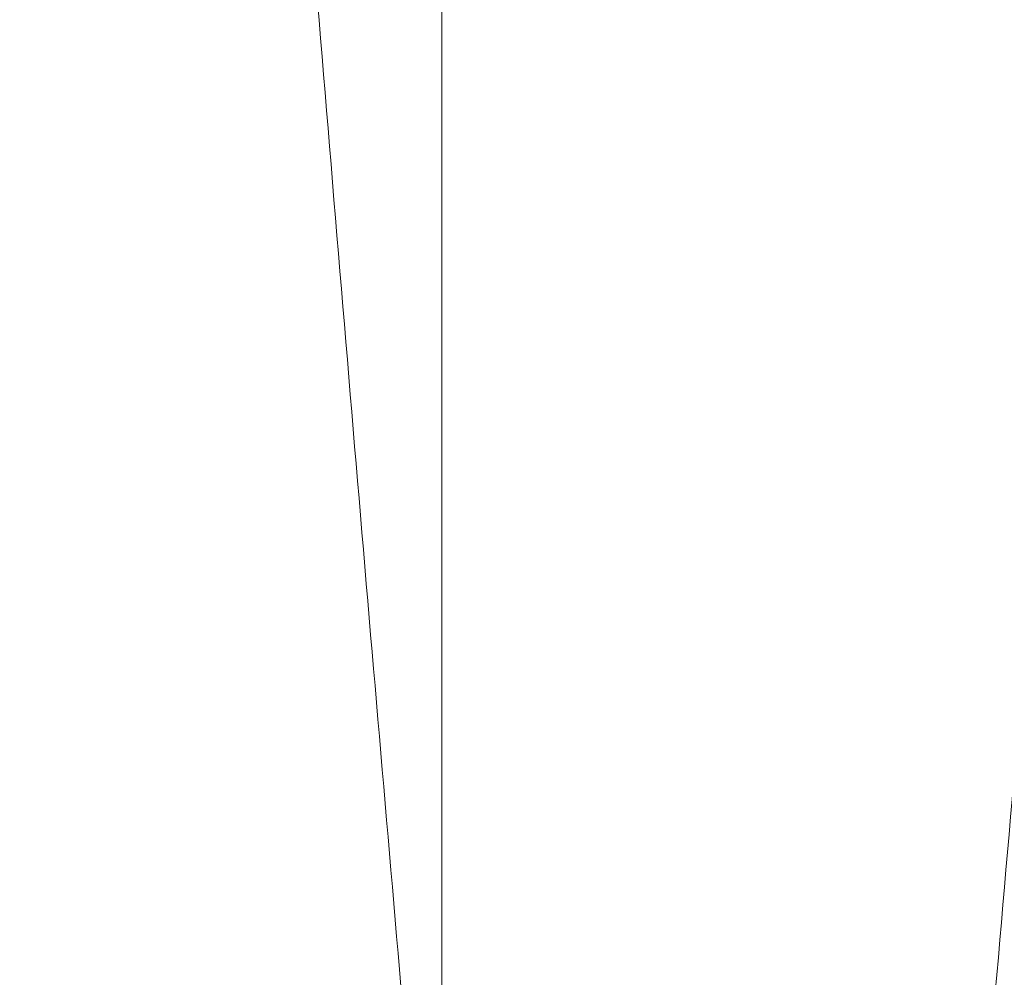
# Model space of a CAD drawing. Header units: inches. Extents: x 1 to 109, y 1 to 85.
# Tile 541 of 656: x 88.5094 to 88.51224, y 24.36912 to 24.37188. Entities that reach past the tile are written whole.
import ezdxf

# ---------------------------------------------------------------- set-up
doc = ezdxf.new("R2010")
doc.units = ezdxf.units.IN
doc.header["$MEASUREMENT"] = 0

msp = doc.modelspace()

# ---------------------------------------------------------------- linework, layer by layer
at = {"color": 7, "linetype": 'Continuous', "lineweight": 15, "ltscale": 5}
for p, q in [((88.5106158, 24.5296812), (88.5106158, 24.3386955)), ((88.5106158, 24.3550245), (88.5106158, 24.5133522)), ((88.5106158, 24.36912), (88.5106158, 24.4992568)), ((88.5106158, 24.2779384), (88.5106158, 24.4341884))]:
    msp.add_line(p, q, dxfattribs=at)
for points in [[(88.5162382, 24.4341884), (88.5161486, 24.4323244), (88.5159681, 24.4285655), (88.5156825, 24.4229141), (88.5153853, 24.4172427), (88.5150774, 24.4115979), (88.5147613, 24.4060278), (88.5144457, 24.4006851), (88.5141332, 24.3956052), (88.5138263, 24.3908153), (88.5135213, 24.3862509), (88.5132203, 24.3819437), (88.5129197, 24.377841), (88.5126219, 24.3739864), (88.5123298, 24.3704217), (88.5120499, 24.3672328), (88.5117845, 24.3643985), (88.5115068, 24.3619036), (88.511222, 24.3597911), (88.5109318, 24.3580627), (88.5106386, 24.3567185), (88.5103388, 24.355744), (88.5100344, 24.3551535), (88.5097216, 24.3549517), (88.5094026, 24.35517), (88.5090801, 24.3558337), (88.5087631, 24.3569277), (88.5084539, 24.358434), (88.5081549, 24.3603286), (88.5078733, 24.3625404), (88.5076101, 24.3650231), (88.5073587, 24.3677586), (88.5070929, 24.3708143), (88.5068166, 24.3742055), (88.5065241, 24.3779971), (88.5062171, 24.3821928), (88.5058974, 24.386787), (88.5055735, 24.3916663), (88.505248, 24.3967923), (88.5049236, 24.4021218), (88.5046092, 24.4075054), (88.5043069, 24.4128874), (88.5040184, 24.4182184), (88.5037397, 24.4235658), (88.5034717, 24.4288909), (88.5033017, 24.4324318), (88.5032173, 24.4341884)], [(88.5194934, 24.4341884), (88.5194038, 24.4323244), (88.5192233, 24.4285655), (88.5189377, 24.4229141), (88.5186405, 24.4172427), (88.5183326, 24.4115979), (88.5180166, 24.4060278), (88.5177009, 24.4006851), (88.5173884, 24.3956052), (88.5170815, 24.3908153), (88.5167765, 24.3862509), (88.5164755, 24.3819437), (88.5161749, 24.377841), (88.5158771, 24.3739864), (88.515585, 24.3704217), (88.5153051, 24.3672328), (88.5150397, 24.3643985), (88.514762, 24.3619036), (88.5144772, 24.3597911), (88.514187, 24.3580627), (88.5138938, 24.3567185), (88.513594, 24.355744), (88.5132896, 24.3551535), (88.5129768, 24.3549517), (88.5126578, 24.35517), (88.5123353, 24.3558337), (88.5120183, 24.3569277), (88.5117091, 24.358434), (88.5114101, 24.3603286), (88.5111285, 24.3625404), (88.5108653, 24.3650231), (88.5106139, 24.3677586), (88.5103481, 24.3708143), (88.5100718, 24.3742055), (88.5097793, 24.3779971), (88.5094723, 24.3821928), (88.5091526, 24.386787), (88.5088287, 24.3916663), (88.5085032, 24.3967923), (88.5081788, 24.4021218), (88.5078644, 24.4075054), (88.5075621, 24.4128874), (88.5072736, 24.4182184), (88.506995, 24.4235658), (88.5067269, 24.4288909), (88.5065569, 24.4324318), (88.5064726, 24.4341884)]]:
    msp.add_open_spline(points, degree=3, knots=[0, 0, 0, 0, 0.022479, 0.045331, 0.068506, 0.091948, 0.115595, 0.139386, 0.161889, 0.184404, 0.206874, 0.229245, 0.25146, 0.274794, 0.297838, 0.320536, 0.342918, 0.365562, 0.38856, 0.410518, 0.432694, 0.455036, 0.47749, 0.5, 0.523873, 0.547679, 0.571351, 0.594825, 0.618042, 0.640943, 0.662202, 0.683327, 0.704778, 0.726531, 0.74854, 0.772107, 0.795844, 0.819687, 0.843568, 0.86742, 0.891176, 0.913429, 0.935486, 0.957297, 0.978816, 1, 1, 1, 1], dxfattribs=at)

doc.saveas('drawing.dxf')
